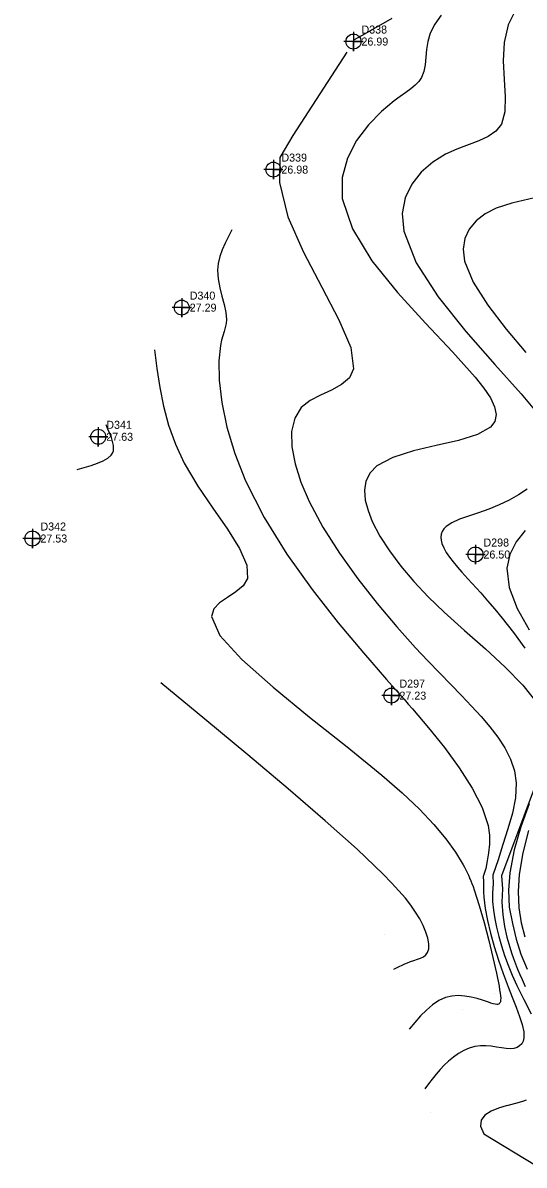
# Model space of a CAD drawing. Extents: x 2356077 to 2359823, y 225951 to 227822.
# Drawn here: x 2356077 to 2356233.7, y 227122.2 to 227479 of the extents above; entities that cross this region are included whole.
import ezdxf

# ---------------------------------------------------------------- set-up
doc = ezdxf.new("R2010")
doc.units = 0
for name, color, linetype in [('DTM Contours Major', 7, 'Continuous'), ('DTM Contours Minor', 7, 'Continuous'), ('Exist DTM Regular Point CELL', 7, 'Continuous'), ('Exist DTM Regular Point Cogo Elevation', 7, 'Continuous'), ('Exist DTM Regular Point Cogo Number', 7, 'Continuous'), ('PH Exist DTM Point', 7, 'Continuous')]:
    doc.layers.add(name, color=color, linetype=linetype)

msp = doc.modelspace()

# ---------------------------------------------------------------- linework, layer by layer
at = {"layer": 'DTM Contours Major'}
for points in [[(2356180.68, 227473.76), (2356183.87, 227475.57), (2356192.44, 227480.48)], [(2356178.21, 227469.89), (2356161.38, 227443.81), (2356157.28, 227436.98), (2356157.18, 227429.08), (2356159.85, 227418.44), (2356164.68, 227407.34), (2356170.4, 227396.4), (2356175.76, 227386.27), (2356179.5, 227377.57), (2356180.37, 227370.94), (2356179.06, 227368.12), (2356176.63, 227366), (2356173.5, 227364.3), (2356170.07, 227362.73), (2356166.77, 227360.99), (2356164.01, 227358.79), (2356161.96, 227355.49), (2356161.02, 227351.37), (2356161.1, 227346.58), (2356162.1, 227341.24), (2356163.93, 227335.51), (2356166.49, 227329.51), (2356170.8, 227321.43), (2356175.95, 227313.31), (2356181.68, 227305.31), (2356187.73, 227297.61), (2356193.84, 227290.37), (2356199.76, 227283.77), (2356203.62, 227279.65), (2356207.28, 227275.84), (2356210.76, 227272.27), (2356214.06, 227268.87), (2356217.21, 227265.56), (2356220.22, 227262.27), (2356222.95, 227259.1), (2356225.46, 227255.86), (2356227.65, 227252.5), (2356229.4, 227249.02), (2356230.6, 227245.38), (2356231.16, 227241.54), (2356230.93, 227236.91), (2356229.98, 227232.09), (2356228.58, 227227.19), (2356227, 227222.31), (2356225.51, 227217.55), (2356223.85, 227212.74), (2356223.94, 227210.05), (2356223.77, 227207.22), (2356223.82, 227204.47), (2356224.08, 227201.79), (2356224.5, 227199.14), (2356225.05, 227196.49), (2356225.76, 227193.61), (2356226.59, 227190.68), (2356227.56, 227187.69), (2356228.68, 227184.63), (2356229.97, 227181.49), (2356231.43, 227178.24), (2356233.6, 227173.86), (2356235.91, 227169.43)], [(2356234.3, 227142.42), (2356233.49, 227142.15), (2356232.41, 227141.83), (2356231.43, 227141.55), (2356228.61, 227140.8), (2356228.07, 227140.65), (2356225.64, 227139.91), (2356223.32, 227138.97), (2356221.42, 227137.77), (2356220.21, 227136.25), (2356219.98, 227134.34), (2356221.03, 227131.97), (2356237.23, 227122.15)]]:
    msp.add_lwpolyline(points, dxfattribs=at)
at = {"layer": 'DTM Contours Minor'}
for points in [[(2356230.87, 227482.77), (2356228.68, 227478.39), (2356227.4, 227472.86), (2356227.15, 227467.09), (2356227.44, 227461.35), (2356227.77, 227455.96), (2356227.65, 227451.19), (2356226.59, 227447.35), (2356224.87, 227445.14), (2356222.46, 227443.46), (2356219.51, 227442.1), (2356212.67, 227439.54), (2356209.11, 227437.94), (2356205.1, 227435.49), (2356201.5, 227432.38), (2356198.55, 227428.65), (2356196.5, 227424.32), (2356195.58, 227419.42), (2356196.04, 227413.95), (2356199.94, 227404.07), (2356206.83, 227393.42), (2356215.43, 227382.61), (2356224.5, 227372.29), (2356232.76, 227363.06), (2356238.97, 227355.57)], [(2356207.74, 227481.43), (2356205.75, 227478.62), (2356204.32, 227475.74), (2356203.57, 227473.2), (2356203.16, 227470.68), (2356202.69, 227465.93), (2356202.31, 227463.81), (2356201.61, 227461.94), (2356200.76, 227460.68), (2356199.65, 227459.53), (2356198.3, 227458.42), (2356196.73, 227457.28), (2356194.97, 227456.04), (2356193.06, 227454.62), (2356189.07, 227451.28), (2356185.01, 227447.13), (2356181.32, 227442.26), (2356178.43, 227436.75), (2356176.79, 227430.69), (2356176.82, 227424.15), (2356180.02, 227414.61), (2356186.12, 227404.7), (2356194.06, 227394.76), (2356202.79, 227385.15), (2356211.24, 227376.22), (2356218.36, 227368.32), (2356221.07, 227364.9), (2356223.13, 227361.81), (2356224.44, 227359.04), (2356224.94, 227356.6), (2356224.55, 227354.48), (2356223.19, 227352.66), (2356219.06, 227350.36), (2356213.12, 227348.55), (2356206.2, 227346.95), (2356199.11, 227345.28), (2356192.67, 227343.26), (2356187.68, 227340.63), (2356185.5, 227338.4), (2356184.24, 227335.83), (2356183.79, 227332.97), (2356184.03, 227329.88), (2356184.88, 227326.61), (2356186.22, 227323.22), (2356188.58, 227318.66), (2356191.57, 227314.01), (2356195.12, 227309.29), (2356199.18, 227304.52), (2356203.71, 227299.72), (2356208.66, 227294.92), (2356215.04, 227289.16), (2356221.54, 227283.42), (2356227.75, 227277.74), (2356233.25, 227272.1), (2356237.65, 227266.53)], [(2356240.45, 227425.2), (2356229.82, 227422.67), (2356224.91, 227421.06), (2356221.49, 227419.32), (2356218.66, 227417.14), (2356216.51, 227414.56), (2356215.12, 227411.59), (2356214.6, 227408.25), (2356215.01, 227404.57), (2356217.72, 227397.95), (2356222.34, 227390.77), (2356228.08, 227383.35), (2356234.16, 227375.98)], [(2356142.33, 227414.31), (2356141.26, 227412.24), (2356140.24, 227410.17), (2356139.34, 227408.09), (2356138.6, 227405.99), (2356138.09, 227403.86), (2356137.87, 227401.7), (2356138.03, 227398.99), (2356138.53, 227396.27), (2356139.22, 227393.59), (2356139.91, 227391), (2356140.43, 227388.56), (2356140.62, 227386.32), (2356140.52, 227385.05), (2356140.27, 227383.83), (2356139.92, 227382.58), (2356139.53, 227381.27), (2356139.13, 227379.83), (2356138.78, 227378.2), (2356138.29, 227373.37), (2356138.41, 227367.38), (2356139.22, 227360.43), (2356140.79, 227352.74), (2356143.22, 227344.5), (2356146.58, 227335.92), (2356152.43, 227324.46), (2356159.54, 227313.06), (2356167.42, 227302.02), (2356175.56, 227291.62), (2356183.47, 227282.15), (2356190.67, 227273.9), (2356196.14, 227267.71), (2356197.47, 227266.2), (2356198.81, 227264.67), (2356203.79, 227258.81), (2356208.76, 227252.61), (2356213.41, 227246.26), (2356217.44, 227239.95), (2356220.54, 227233.87), (2356222.39, 227228.22), (2356222.81, 227225.23), (2356222.82, 227222.42), (2356222.57, 227219.76), (2356222.14, 227217.22), (2356221.68, 227214.78), (2356220.91, 227212.29), (2356220.99, 227210.78), (2356221.01, 227209.19), (2356221.01, 227207.56), (2356221.09, 227205.88), (2356221.26, 227204.14), (2356221.52, 227202.3), (2356222.21, 227198.62), (2356223.15, 227194.64), (2356224.31, 227190.48), (2356225.63, 227186.23), (2356227.09, 227181.99), (2356228.63, 227177.85), (2356229.92, 227174.58), (2356231.16, 227171.49), (2356232.23, 227168.64), (2356233.06, 227166.06), (2356233.55, 227163.82), (2356233.61, 227161.94), (2356233.37, 227160.92), (2356232.91, 227160.08), (2356232.26, 227159.42), (2356231.45, 227158.94), (2356230.49, 227158.64), (2356229.41, 227158.51), (2356228.03, 227158.56), (2356226.54, 227158.76), (2356224.98, 227159.02), (2356223.35, 227159.28), (2356221.69, 227159.45), (2356220.02, 227159.46), (2356218.26, 227159.2), (2356216.52, 227158.7), (2356214.82, 227157.96), (2356213.17, 227157.03), (2356211.58, 227155.92), (2356210.05, 227154.65), (2356208.71, 227153.37), (2356207.42, 227152), (2356206.18, 227150.55), (2356204.97, 227149.05), (2356203.78, 227147.52), (2356202.61, 227145.97)], [(2356118.14, 227376.84), (2356118.9, 227370.99), (2356119.8, 227365.13), (2356120.97, 227359.25), (2356122.55, 227353.34), (2356124.67, 227347.4), (2356127.48, 227341.4), (2356131.71, 227334.31), (2356136.42, 227327.36), (2356140.98, 227320.78), (2356144.73, 227314.77), (2356147.03, 227309.56), (2356147.24, 227305.38), (2356145.88, 227303.09), (2356143.62, 227301.21), (2356140.99, 227299.53), (2356138.5, 227297.84), (2356136.66, 227295.9), (2356135.97, 227293.51), (2356138.62, 227287.64), (2356145.45, 227280.09), (2356155.21, 227271.42), (2356166.61, 227262.15), (2356178.37, 227252.82), (2356189.23, 227243.97), (2356195.56, 227238.43), (2356200.95, 227233.31), (2356205.47, 227228.56), (2356209.2, 227224.13), (2356212.23, 227219.96), (2356214.63, 227216.01), (2356215.07, 227215.2), (2356215.48, 227214.38), (2356215.88, 227213.56), (2356216.26, 227212.74), (2356216.62, 227211.89), (2356216.98, 227211.02), (2356217.34, 227210.12), (2356217.69, 227209.18), (2356218.04, 227208.2), (2356219.62, 227203.31), (2356221.17, 227197.92), (2356222.62, 227192.37), (2356223.92, 227186.98), (2356225, 227182.08), (2356225.81, 227178.02), (2356226.01, 227176.9), (2356226.17, 227175.9), (2356226.28, 227175.04), (2356226.33, 227174.3), (2356226.31, 227173.69), (2356226.23, 227173.19), (2356226.13, 227172.93), (2356226, 227172.72), (2356225.83, 227172.56), (2356225.63, 227172.44), (2356225.39, 227172.37), (2356225.12, 227172.35), (2356224.59, 227172.4), (2356223.97, 227172.54), (2356223.27, 227172.75), (2356222.48, 227173.02), (2356221.62, 227173.33), (2356220.67, 227173.65), (2356218.95, 227174.19), (2356217.08, 227174.65), (2356215.1, 227174.98), (2356213.07, 227175.1), (2356211.04, 227174.96), (2356209.05, 227174.48), (2356207, 227173.55), (2356205.05, 227172.23), (2356203.16, 227170.61), (2356201.33, 227168.75), (2356199.53, 227166.74), (2356197.75, 227164.66)], [(2356093.96, 227339.42), (2356096.2, 227340.06), (2356098.36, 227340.72), (2356100.36, 227341.41), (2356102.12, 227342.16), (2356103.56, 227342.99), (2356104.61, 227343.91), (2356105.06, 227344.59), (2356105.31, 227345.33), (2356105.4, 227346.11), (2356105.35, 227346.92), (2356105.18, 227347.77), (2356104.94, 227348.65), (2356104.68, 227349.42), (2356104.39, 227350.2), (2356104.07, 227350.99), (2356103.72, 227351.79), (2356103.37, 227352.6), (2356103.01, 227353.41)], [(2356234.65, 227333.3), (2356231.95, 227331.53), (2356229.02, 227329.89), (2356225.91, 227328.41), (2356222.63, 227327.12), (2356219.37, 227325.98), (2356216.26, 227324.94), (2356213.44, 227323.91), (2356211.07, 227322.84), (2356209.27, 227321.65), (2356208.55, 227320.9), (2356208.05, 227320.09), (2356207.76, 227319.23), (2356207.66, 227318.31), (2356207.74, 227317.36), (2356207.99, 227316.37), (2356208.54, 227315.01), (2356209.32, 227313.59), (2356210.31, 227312.11), (2356211.48, 227310.58), (2356212.79, 227308.99), (2356214.21, 227307.35), (2356216.06, 227305.3), (2356220.08, 227300.89), (2356222.25, 227298.46), (2356224.5, 227295.86), (2356226.84, 227293.05), (2356230.39, 227288.52), (2356233.93, 227283.7)], [(2356233.95, 227320.43), (2356231.2, 227316.85), (2356229.17, 227312.96), (2356228.23, 227308.68), (2356228.98, 227302.6), (2356231.5, 227296.06), (2356235.19, 227289.4)], [(2356192.9, 227183.35), (2356193.76, 227183.78), (2356194.63, 227184.21), (2356195.51, 227184.63), (2356196.38, 227185.03), (2356197.25, 227185.4), (2356198.13, 227185.73), (2356199.23, 227186.11), (2356200.3, 227186.46), (2356201.29, 227186.84), (2356202.18, 227187.28), (2356202.91, 227187.84), (2356203.46, 227188.55), (2356203.85, 227189.77), (2356203.88, 227191.28), (2356203.58, 227193.02), (2356202.98, 227194.94), (2356202.12, 227196.99), (2356201.02, 227199.11), (2356199.76, 227201.19), (2356198.27, 227203.32), (2356196.54, 227205.54), (2356194.54, 227207.89), (2356192.23, 227210.39), (2356189.6, 227213.09), (2356181.47, 227220.82), (2356171.47, 227229.76), (2356159.96, 227239.67), (2356147.32, 227250.31), (2356133.92, 227261.43), (2356120.15, 227272.79)], [(2356240.26, 227249), (2356226.54, 227212.54), (2356226.93, 227208.45), (2356226.74, 227204.26), (2356226.97, 227200.36), (2356227.52, 227196.73), (2356228.29, 227193.36), (2356229.19, 227190.24), (2356229.76, 227188.43), (2356230.35, 227186.7), (2356230.96, 227185.02), (2356231.61, 227183.38), (2356232.28, 227181.76), (2356233, 227180.14), (2356234.02, 227178)], [(2356235.27, 227235), (2356232.68, 227227.89), (2356230.56, 227220.63), (2356229.18, 227213.52), (2356228.77, 227208.02), (2356228.96, 227202.78), (2356229.98, 227197.67), (2356231.16, 227192.79), (2356232.6, 227188.07), (2356234.63, 227183.35)], [(2356235.07, 227226.71), (2356233.24, 227219.76), (2356232.11, 227212.91), (2356231.81, 227207.59), (2356232.03, 227202.55), (2356232.78, 227197.88), (2356233.83, 227193.52)]]:
    msp.add_lwpolyline(points, dxfattribs=at)
at = {"layer": 'Exist DTM Regular Point CELL'}
for points in [[(2356180.33, 227476.16), (2356180.33, 227470.16), (2356180.33, 227473.16), (2356183.33, 227473.16), (2356177.33, 227473.16)], [(2356155.31, 227436.16), (2356155.31, 227430.16), (2356155.31, 227433.16), (2356158.31, 227433.16), (2356152.31, 227433.16)], [(2356126.67, 227393.04), (2356126.67, 227387.04), (2356126.67, 227390.04), (2356129.67, 227390.04), (2356123.67, 227390.04)], [(2356100.6, 227352.68), (2356100.6, 227346.68), (2356100.6, 227349.68), (2356103.6, 227349.68), (2356097.6, 227349.68)], [(2356080.02, 227320.91), (2356080.02, 227314.91), (2356080.02, 227317.91), (2356083.02, 227317.91), (2356077.02, 227317.91)], [(2356218.45, 227315.91), (2356218.45, 227309.91), (2356218.45, 227312.91), (2356221.45, 227312.91), (2356215.45, 227312.91)], [(2356192.2, 227271.83), (2356192.2, 227265.83), (2356192.2, 227268.83), (2356195.2, 227268.83), (2356189.2, 227268.83)]]:
    msp.add_lwpolyline(points, dxfattribs=at)
for centre in [(2356180.33, 227473.16), (2356155.31, 227433.16), (2356126.67, 227390.04), (2356100.6, 227349.68), (2356080.02, 227317.91), (2356218.45, 227312.91), (2356192.2, 227268.83)]:
    msp.add_circle(centre, 2.34, dxfattribs=at)
at = {"layer": 'PH Exist DTM Point'}
for p, q in [((2356216.49, 227211.62), (2356216.49, 227211.62)), ((2356190.07, 227194.2), (2356190.07, 227194.2)), ((2356224.54, 227175.72), (2356224.54, 227175.72)), ((2356214.46, 227170.67), (2356214.46, 227170.67)), ((2356232.68, 227140.97), (2356232.68, 227140.97)), ((2356204.52, 227138.59), (2356204.52, 227138.59))]:
    msp.add_line(p, q, dxfattribs=at)

# ---------------------------------------------------------------- texts
at = {"layer": 'Exist DTM Regular Point Cogo Elevation'}
for s, p in [('26.99', (2356182.83, 227471.91)), ('26.98', (2356157.81, 227431.91)), ('27.29', (2356129.17, 227388.79)), ('27.63', (2356103.1, 227348.43)), ('27.53', (2356082.52, 227316.66)), ('26.50', (2356220.95, 227311.66)), ('27.23', (2356194.7, 227267.58))]:
    msp.add_text(s, height=2.5, dxfattribs=at).set_placement(p)
at = {"layer": 'Exist DTM Regular Point Cogo Number'}
for s, p in [('D338', (2356182.83, 227475.66)), ('D339', (2356157.81, 227435.66)), ('D340', (2356129.17, 227392.54)), ('D341', (2356103.1, 227352.18)), ('D342', (2356082.52, 227320.41)), ('D298', (2356220.95, 227315.41)), ('D297', (2356194.7, 227271.33))]:
    msp.add_text(s, height=2.5, dxfattribs=at).set_placement(p)

doc.saveas('drawing.dxf')
